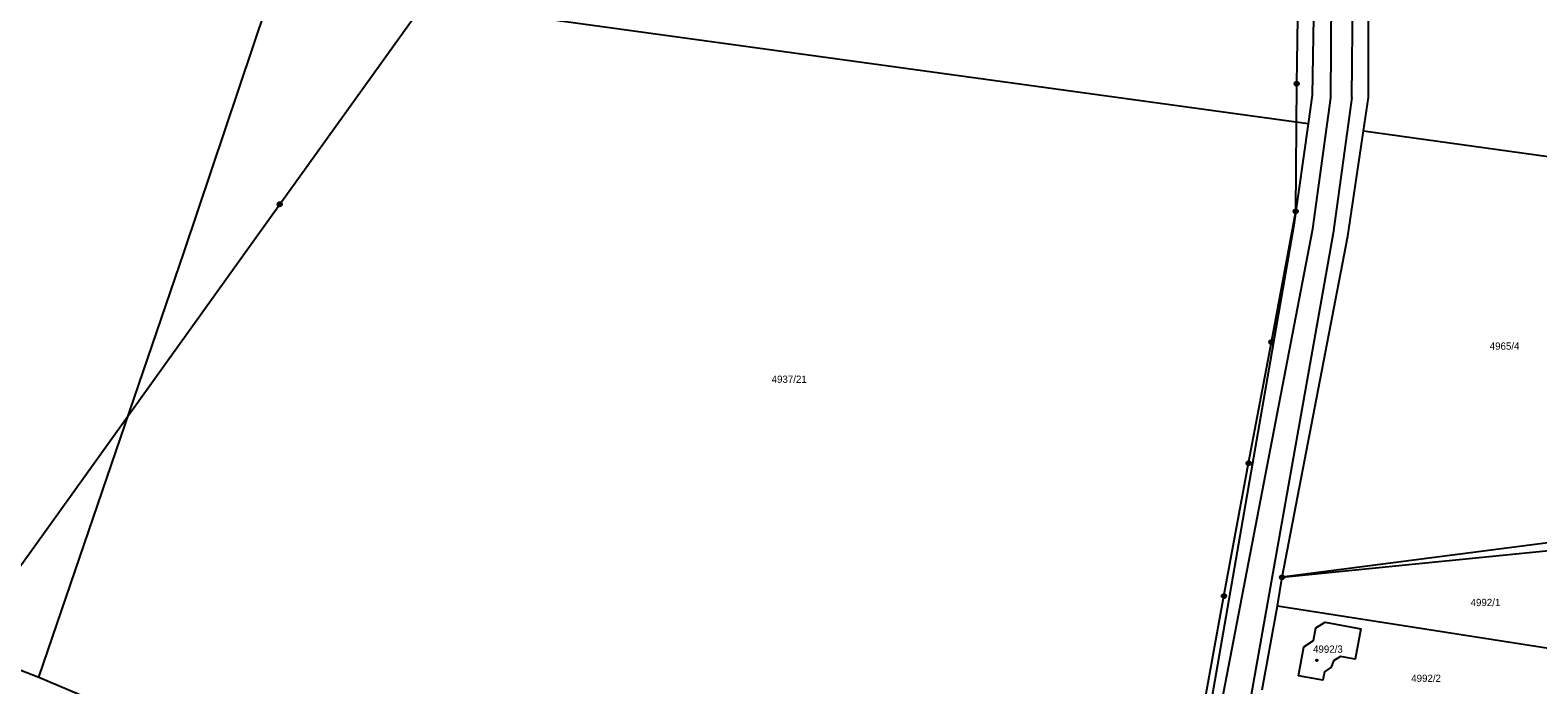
# Model space of a CAD drawing. Extents: x -733394 to -722299, y -1082822 to -1075049.
# Drawn here: x -725119.8 to -724767.2, y -1080380.3 to -1080227.4 of the extents above; entities that cross this region are included whole.
import ezdxf

# ---------------------------------------------------------------- set-up
doc = ezdxf.new("R2010")
doc.units = 0
for name, color, linetype in [('Hranice parcel', 7, 'Continuous'), ('Parcelní čísla', 7, 'Continuous'), ('Poz předměty', 7, 'Continuous'), ('Vnitřní kresba', 7, 'Continuous'), ('Značky bodu BP', 7, 'Continuous'), ('Značky budov', 7, 'Continuous')]:
    doc.layers.add(name, color=color, linetype=linetype)

msp = doc.modelspace()

# ---------------------------------------------------------------- linework, layer by layer
at = {"layer": 'Hranice parcel'}
for p, q in [((-724807.96, -1080250.92), (-724709.87, -1080264.53)), ((-724828.05, -1080361.85), (-724827.02, -1080355.2)), ((-724831.68, -1080381.47), (-724828.05, -1080361.85)), ((-724828.05, -1080361.85), (-724754.29, -1080373.34))]:
    msp.add_line(p, q, dxfattribs=at)
for points in [[(-724819.16, -1080196.95), (-724819.94, -1080242.58), (-724820.89, -1080249.26)], [(-725117.82, -1080378.53), (-725083.84, -1080279.14), (-725061.25, -1080212.13)], [(-724807.96, -1080250.92), (-724806.79, -1080243.1), (-724806.78, -1080218.88)], [(-724820.89, -1080249.26), (-725000.81, -1080224.59), (-725000.81, -1080219.66)], [(-724820.89, -1080249.26), (-724824.25, -1080272.9), (-724845.02, -1080392.26)], [(-724827.02, -1080355.2), (-724811.65, -1080275.51), (-724807.96, -1080250.92)], [(-724709.87, -1080264.53), (-724712.93, -1080340.46), (-724827.02, -1080355.2)], [(-725268.98, -1080317.17), (-725261.34, -1080308.84), (-725259.17, -1080306.15), (-725192.94, -1080343.02), (-725175.06, -1080352.73), (-725125.24, -1080375.63), (-725117.82, -1080378.53)], [(-724827.02, -1080355.2), (-724749.72, -1080347.44), (-724749.82, -1080348.01)], [(-724823.14, -1080378.21), (-724821.89, -1080371.46), (-724819.7, -1080369.95), (-724819.09, -1080367.04), (-724816.95, -1080365.7), (-724808.63, -1080367.23), (-724809.95, -1080374.36), (-724813.36, -1080373.73), (-724814.99, -1080374.75), (-724815.5, -1080376.19), (-724817.08, -1080377.29), (-724817.45, -1080379.27), (-724823.14, -1080378.21)], [(-725117.82, -1080378.53), (-725092.8, -1080389.11), (-725048.35, -1080405.9)]]:
    msp.add_lwpolyline(points, dxfattribs=at)
at = {"layer": 'Poz předměty'}
for p, q in [((-724823.59, -1080239.9), (-724823.07, -1080209.86)), ((-725061.46, -1080268.03), (-725025.78, -1080218.35)), ((-724823.82, -1080269.7), (-724823.59, -1080239.9)), ((-725134.65, -1080369.94), (-725061.46, -1080268.03)), ((-724829.5, -1080300.26), (-724823.82, -1080269.7)), ((-724834.85, -1080328.55), (-724829.5, -1080300.26)), ((-724840.62, -1080359.6), (-724834.85, -1080328.55)), ((-724846.25, -1080390.25), (-724840.62, -1080359.6))]:
    msp.add_line(p, q, dxfattribs=at)
for centre, radius in [((-724823.59, -1080239.9), 0.5), ((-724823.59, -1080239.9), 0.4), ((-724823.59, -1080239.9), 0.3), ((-724823.59, -1080239.9), 0.2), ((-724823.59, -1080239.9), 0.1), ((-725061.46, -1080268.03), 0.5), ((-725061.46, -1080268.03), 0.4), ((-725061.46, -1080268.03), 0.3), ((-725061.46, -1080268.03), 0.2), ((-725061.46, -1080268.03), 0.1), ((-724823.82, -1080269.7), 0.5), ((-724823.82, -1080269.7), 0.4), ((-724823.82, -1080269.7), 0.3), ((-724823.82, -1080269.7), 0.2), ((-724823.82, -1080269.7), 0.1), ((-724829.5, -1080300.26), 0.5), ((-724829.5, -1080300.26), 0.4), ((-724829.5, -1080300.26), 0.3), ((-724829.5, -1080300.26), 0.2), ((-724829.5, -1080300.26), 0.1), ((-724834.85, -1080328.55), 0.5), ((-724834.85, -1080328.55), 0.4), ((-724834.85, -1080328.55), 0.3), ((-724834.85, -1080328.55), 0.2), ((-724834.85, -1080328.55), 0.1), ((-724840.62, -1080359.6), 0.5), ((-724840.62, -1080359.6), 0.4), ((-724840.62, -1080359.6), 0.3), ((-724840.62, -1080359.6), 0.2), ((-724840.62, -1080359.6), 0.1)]:
    msp.add_circle(centre, radius, dxfattribs=at)
at = {"layer": 'Vnitřní kresba'}
for p, q in [((-724815.58, -1080243.17), (-724813.73, -1079926.78)), ((-724810.66, -1080243.13), (-724808.6, -1080023.76)), ((-724819.83, -1080273.82), (-724815.58, -1080243.17)), ((-724810.66, -1080243.13), (-724815.09, -1080274.8)), ((-724845.94, -1080409.56), (-724819.83, -1080273.82)), ((-724815.09, -1080274.8), (-724838.81, -1080408.47))]:
    msp.add_line(p, q, dxfattribs=at)
at = {"layer": 'Značky bodu BP'}
for radius in [0.5, 0.0303]:
    msp.add_circle((-724827.02, -1080355.2), radius, dxfattribs=at)
at = {"layer": 'Značky budov'}
msp.add_circle((-724818.88, -1080374.59), 0.175, dxfattribs=at)

# ---------------------------------------------------------------- texts
at = {"layer": 'Parcelní čísla'}
for s, p in [('4965/4', (-724778.45, -1080302.03)), ('4937/21', (-724946.4, -1080309.77)), ('4992/1', (-724782.92, -1080361.93)), ('4992/3', (-724819.77, -1080372.83)), ('4992/2', (-724796.8, -1080379.64))]:
    msp.add_text(s, height=1.7, dxfattribs=at).set_placement(p)

doc.saveas('drawing.dxf')
